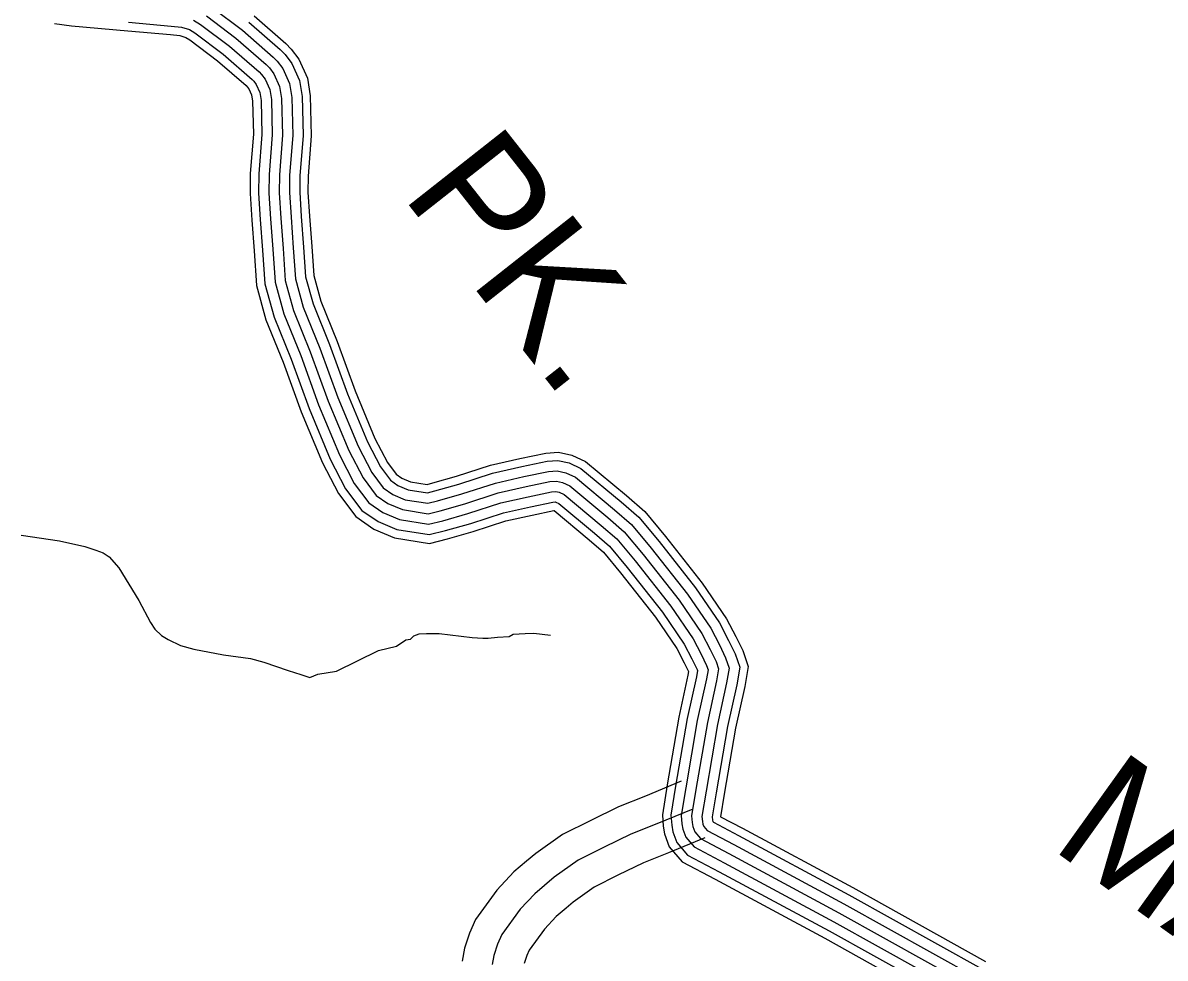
# Model space of a CAD drawing. Extents: x 1551132 to 1791609, y 378168 to 563823.
# Drawn here: x 1655549 to 1658995, y 504791 to 507613 of the extents above; entities that cross this region are included whole.
import ezdxf

# ---------------------------------------------------------------- set-up
doc = ezdxf.new("R2010")
doc.units = 0
for name, color, linetype in [('DESIGN - ROW - Right-of-Way and Easement Labels', 7, 'Continuous'), ('DESIGN - TRANSPORTATION - Text', 7, 'Continuous'), ('SURVEY - PROPERTY - Owners', 7, 'Continuous'), ('SURVEY - TRANSPORTATION - Roads', 7, 'Continuous')]:
    doc.layers.add(name, color=color, linetype=linetype)

msp = doc.modelspace()

# ---------------------------------------------------------------- linework, layer by layer
at = {"layer": 'DESIGN - TRANSPORTATION - Text'}
msp.add_lwpolyline([(1655544.23, 506067.657), (1655659.878, 506049.89), (1655735.568, 506032.732), (1655769.392, 506022.215), (1655791.25, 506013.873), (1655809.049, 506001.589), (1655838.54, 505969.113), (1655899.005, 505870.111), (1655933.971, 505803.517), (1655947.662, 505783.292), (1655967.37, 505764.975), (1655987.17, 505752.666), (1656024.861, 505734.082), (1656064.676, 505723.465), (1656154.358, 505706.098), (1656236.131, 505694.848), (1656275.938, 505684.231), (1656349.511, 505659.097), (1656387.294, 505646.514), (1656415.151, 505638.088), (1656439.276, 505647.73), (1656495.383, 505656.889), (1656622.23, 505719.024), (1656676.395, 505732.216), (1656704.67, 505751.808), (1656718.694, 505753.6), (1656728.836, 505763.459), (1656744.91, 505769.217), (1656766.918, 505770.884), (1656804.884, 505770.309), (1656904.64, 505758.792), (1656936.581, 505756.308), (1656952.572, 505756.067), (1656980.605, 505759.642), (1657016.604, 505761.1), (1657028.712, 505768.926), (1657064.711, 505770.384), (1657090.719, 505771.984), (1657140.584, 505765.225)], dxfattribs=at)
at = {"layer": 'SURVEY - PROPERTY - Owners'}
for points in [[(1657535.35, 505324.848), (1657427.177, 505280.096), (1657346.304, 505247.862), (1657262.489, 505206.986), (1657177.541, 505164.485), (1657096.235, 505106.967), (1657068.636, 505083.633), (1657030.678, 505051.549), (1656979.446, 504996.664), (1656914.989, 504908.12), (1656896.706, 504866.477), (1656881.34, 504821.568), (1656874.382, 504782.117)], [(1657570.024, 505241.029), (1657461.31, 505196.053), (1657383.028, 505164.852), (1657302.663, 505125.659), (1657224.299, 505086.45), (1657151.809, 505035.165), (1657093.327, 504985.73), (1657049.519, 504938.804), (1656994.096, 504862.669), (1656981.296, 504833.51), (1656969.446, 504798.867), (1656964.721, 504772.091)], [(1657606.065, 505153.893), (1657496.784, 505108.684), (1657421.202, 505078.558), (1657344.421, 505041.115), (1657272.897, 505005.331), (1657209.574, 504960.53), (1657188.058, 504942.338), (1657158.45, 504917.312), (1657122.368, 504878.661), (1657076.327, 504815.426), (1657069.227, 504799.242), (1657061.027, 504775.275)]]:
    msp.add_lwpolyline(points, dxfattribs=at)
at = {"layer": 'SURVEY - TRANSPORTATION - Roads'}
for points in [[(1656102.81, 507633.465), (1656191.974, 507566.255), (1656282.98, 507487.011), (1656292.855, 507476.878), (1656306.622, 507458.685), (1656323.671, 507420.609), (1656329.696, 507384.3), (1656332.321, 507274.139), (1656322.813, 507154.128), (1656322.138, 507100.068), (1656327.187, 507023.916), (1656334.037, 506931.722), (1656340.829, 506835.528), (1656365.703, 506745.109), (1656416.143, 506620.322), (1656470.275, 506471.468), (1656532.416, 506322.506), (1656575.381, 506239.871), (1656614.722, 506187.311), (1656650.421, 506162.827), (1656694.187, 506144.252), (1656771.985, 506131.976), (1656808.142, 506140.81), (1656882.407, 506161.894), (1656982.813, 506194.661), (1657067.053, 506213.62), (1657139.243, 506228.721), (1657159.067, 506230.329), (1657177.209, 506226.237), (1657199.083, 506215.954), (1657313.889, 506120.393), (1657363.354, 506077.717), (1657420.495, 506008.915), (1657528.775, 505871.378), (1657597.507, 505770.393), (1657622.906, 505722.016), (1657640.447, 505685.757), (1657648.172, 505663.631), (1657641.722, 505627.672), (1657614.148, 505501.877), (1657579.624, 505300.08), (1657566.624, 505220.145), (1657568.374, 505200.103), (1657570.224, 505188.069), (1657576.024, 505171.977), (1657593.773, 505151.727), (1657679.205, 505106.592), (1658010.972, 504928.188), (1658412.179, 504704.857)], [(1656102.81, 507633.465), (1656191.974, 507566.255), (1656282.98, 507487.011), (1656292.855, 507476.878), (1656306.622, 507458.685), (1656323.671, 507420.609), (1656329.696, 507384.3), (1656332.321, 507274.139), (1656322.813, 507154.128), (1656322.138, 507100.068), (1656327.187, 507023.916), (1656334.037, 506931.722), (1656340.829, 506835.528), (1656365.703, 506745.109), (1656416.143, 506620.322), (1656470.275, 506471.468), (1656532.416, 506322.506), (1656575.381, 506239.871), (1656614.722, 506187.311), (1656650.421, 506162.827), (1656694.187, 506144.252), (1656771.985, 506131.976), (1656808.142, 506140.81), (1656882.407, 506161.894), (1656982.813, 506194.661), (1657067.053, 506213.62), (1657139.243, 506228.721), (1657159.067, 506230.329), (1657177.209, 506226.237), (1657199.083, 506215.954), (1657313.889, 506120.393), (1657363.354, 506077.717), (1657420.495, 506008.915), (1657528.775, 505871.378), (1657597.507, 505770.393), (1657622.906, 505722.016), (1657640.447, 505685.757), (1657648.172, 505663.631), (1657641.722, 505627.672), (1657614.148, 505501.877), (1657579.624, 505300.08), (1657566.624, 505220.145), (1657568.374, 505200.103), (1657570.224, 505188.069), (1657576.024, 505171.977), (1657593.773, 505151.727), (1657679.205, 505106.592), (1658010.972, 504928.188), (1658412.179, 504704.857)], [(1656120.468, 507658.982), (1656211.507, 507590.355), (1656304.297, 507509.553), (1656316.405, 507497.128), (1656333.471, 507474.578), (1656353.595, 507429.626), (1656360.637, 507387.225), (1656363.353, 507273.281), (1656353.795, 507152.711), (1656353.154, 507100.901), (1656358.112, 507026.091), (1656364.953, 506933.964), (1656371.536, 506840.786), (1656395.119, 506755.059), (1656445.093, 506631.431), (1656499.158, 506482.744), (1656560.523, 506335.648), (1656601.714, 506256.421), (1656636.471, 506209.987), (1656665.396, 506190.153), (1656702.787, 506174.277), (1656770.668, 506163.569), (1656800.226, 506170.786), (1656873.366, 506191.553), (1656974.58, 506224.587), (1657060.478, 506243.913), (1657134.801, 506259.463), (1657161.276, 506261.613), (1657187.333, 506255.73), (1657215.866, 506242.321), (1657333.93, 506144.044), (1657385.554, 506099.509), (1657444.602, 506028.407), (1657553.8, 505889.712), (1657624.131, 505786.368), (1657650.589, 505735.975), (1657669.13, 505697.657), (1657680.122, 505666.165), (1657672.13, 505621.614), (1657644.581, 505495.944), (1657610.198, 505294.98), (1657597.84, 505218.987), (1657599.165, 505203.811), (1657600.407, 505195.753), (1657603.198, 505188.002), (1657613.315, 505176.461), (1657693.788, 505133.951), (1658025.855, 504955.388), (1658426.995, 504732.091)], [(1656246.615, 507633.665), (1656342.604, 507550.079), (1656358.737, 507533.521), (1656381.728, 507503.137), (1656407.386, 507445.843), (1656416.244, 507392.475), (1656419.119, 507271.739), (1656409.486, 507150.161), (1656408.886, 507102.401), (1656413.685, 507029.999), (1656420.527, 506937.989), (1656426.718, 506850.228), (1656447.976, 506772.951), (1656497.117, 506651.398), (1656551.082, 506503.003), (1656611.039, 506359.266), (1656649.046, 506286.164), (1656675.571, 506250.738), (1656692.295, 506239.262), (1656718.245, 506228.246), (1656768.31, 506220.345), (1656786.001, 506224.67), (1656857.108, 506244.854), (1656959.789, 506278.372), (1657048.653, 506298.364), (1657126.81, 506314.715), (1657165.242, 506317.831), (1657205.525, 506308.748), (1657246.024, 506289.706), (1657369.954, 506186.553), (1657425.453, 506138.669), (1657487.926, 506063.45), (1657598.765, 505922.663), (1657671.98, 505815.094), (1657700.346, 505761.067), (1657720.671, 505719.041), (1657737.545, 505670.723), (1657726.779, 505610.73), (1657699.279, 505485.269), (1657665.155, 505285.805), (1657654.114, 505217.92), (1657719.995, 505183.119), (1658052.596, 505004.265), (1658453.628, 504781.034)], [(1655644.396, 507610.356), (1655695.919, 507603.339), (1655865.74, 507589.03), (1655994.112, 507577.505), (1656022.737, 507574.105), (1656040.736, 507568.955), (1656052.853, 507561.271), (1656136.709, 507498.07), (1656222.673, 507423.218), (1656226.215, 507419.576), (1656230.648, 507413.718), (1656238.99, 507395.084), (1656242.156, 507376.033), (1656244.523, 507276.564), (1656235.14, 507158.144), (1656234.39, 507097.709), (1656239.69, 507017.766), (1656246.556, 506925.38), (1656253.947, 506820.661), (1656282.48, 506716.941), (1656334.237, 506588.888), (1656388.536, 506439.576), (1656452.884, 506285.322), (1656500.866, 506193.045), (1656553.173, 506123.159), (1656608.064, 506085.517), (1656669.854, 506059.283), (1656775.701, 506042.582), (1656830.533, 506055.983), (1656907.998, 506077.975), (1657006.096, 506109.993), (1657085.661, 506127.893), (1657151.101, 506141.585), (1657151.601, 506141.344), (1657257.182, 506053.466), (1657300.539, 506016.065), (1657352.288, 505953.755), (1657457.977, 505819.502), (1657522.175, 505725.175), (1657544.575, 505682.515), (1657557.608, 505655.565), (1657555.683, 505644.814), (1657528.033, 505518.678), (1657493.101, 505314.514), (1657478.293, 505223.42), (1657481.243, 505189.611), (1657484.818, 505166.327), (1657499.126, 505126.626), (1657538.483, 505081.733), (1657637.947, 505029.182), (1657968.873, 504851.236), (1658370.255, 504627.805)], [(1655867.974, 507614.648), (1655996.779, 507603.081), (1656027.82, 507599.397), (1656051.378, 507592.655), (1656067.502, 507582.438), (1656152.909, 507518.062), (1656240.348, 507441.918), (1656245.756, 507436.376), (1656252.923, 507426.901), (1656263.814, 507402.567), (1656267.822, 507378.458), (1656270.264, 507275.856), (1656260.847, 507156.969), (1656260.114, 507098.401), (1656265.339, 507019.566), (1656272.197, 506927.238), (1656279.422, 506825.019), (1656306.879, 506725.2), (1656358.253, 506598.105), (1656412.502, 506448.926), (1656476.2, 506296.222), (1656522.707, 506206.77), (1656571.223, 506141.968), (1656620.48, 506108.184), (1656676.987, 506084.2), (1656774.61, 506068.791), (1656823.967, 506080.85), (1656900.498, 506102.576), (1656999.271, 506134.81), (1657080.203, 506153.027), (1657148.134, 506167.236), (1657154.651, 506167.769), (1657156.959, 506167.244), (1657165.526, 506163.219), (1657273.806, 506073.092), (1657318.955, 506034.141), (1657372.279, 505969.923), (1657478.735, 505834.711), (1657544.258, 505738.433), (1657567.541, 505694.099), (1657583.09, 505661.956), (1657584.274, 505658.556), (1657580.907, 505639.789), (1657553.283, 505513.753), (1657518.467, 505310.289), (1657504.184, 505222.462), (1657506.784, 505192.686), (1657509.859, 505172.702), (1657521.675, 505139.926), (1657554.691, 505102.25), (1657650.047, 505051.874), (1657981.214, 504873.795), (1658382.546, 504650.397)], [(1656064.194, 507621.231), (1656085.152, 507607.947), (1656172.441, 507542.154), (1656261.664, 507464.469), (1656269.306, 507456.627), (1656279.772, 507442.793), (1656293.747, 507411.593), (1656298.755, 507381.375), (1656301.288, 507274.997), (1656291.83, 507155.544), (1656291.122, 507099.234), (1656296.263, 507021.741), (1656303.121, 506929.48), (1656310.121, 506830.269), (1656336.287, 506735.158), (1656387.194, 506609.214), (1656441.393, 506460.193), (1656504.308, 506309.364), (1656549.048, 506223.32), (1656592.972, 506164.635), (1656635.446, 506135.501), (1656685.587, 506114.226), (1656773.301, 506100.384), (1656816.059, 506110.834), (1656891.449, 506132.235), (1656991.046, 506164.736), (1657073.628, 506183.328), (1657143.684, 506197.978), (1657156.859, 506199.045), (1657167.084, 506196.745), (1657182.3, 506189.586), (1657293.848, 506096.742), (1657341.155, 506055.925), (1657396.387, 505989.423), (1657503.751, 505853.045), (1657570.882, 505754.417), (1657595.224, 505708.058), (1657611.765, 505673.857), (1657616.223, 505661.098), (1657611.315, 505633.731), (1657583.715, 505507.811), (1657549.049, 505305.18), (1657535.408, 505221.303), (1657537.583, 505196.394), (1657540.041, 505180.386), (1657548.849, 505155.952), (1657574.232, 505126.993), (1657664.622, 505079.233), (1657996.089, 504900.987), (1658397.362, 504677.623)], [(1656231.04, 507614.448), (1656325.613, 507532.104), (1656339.954, 507517.379), (1656360.32, 507490.47), (1656383.528, 507438.652), (1656391.569, 507390.142), (1656394.378, 507272.422), (1656384.778, 507151.286), (1656384.161, 507101.735), (1656389.036, 507028.266), (1656395.877, 506936.205), (1656402.236, 506846.036), (1656424.527, 506765.018), (1656474.034, 506642.539), (1656528.049, 506494.011), (1656588.631, 506348.79), (1656628.055, 506272.972), (1656658.221, 506232.654), (1656680.362, 506217.47), (1656711.386, 506204.303), (1656769.36, 506195.161), (1656792.318, 506200.77), (1656864.316, 506221.212), (1656966.355, 506254.513), (1657053.903, 506274.214), (1657130.351, 506290.206), (1657163.484, 506292.889), (1657197.458, 506285.231), (1657232.641, 506268.689), (1657353.971, 506167.694), (1657407.753, 506121.293), (1657468.71, 506047.908), (1657578.816, 505908.046), (1657650.756, 505802.352), (1657678.272, 505749.934), (1657697.804, 505709.558), (1657712.071, 505668.707), (1657702.538, 505615.555), (1657675.013, 505490.002), (1657640.781, 505289.872), (1657629.064, 505217.828), (1657629.964, 505207.52), (1657630.522, 505203.861), (1657632.856, 505201.203), (1657708.362, 505161.31), (1658040.729, 504982.581), (1658441.811, 504759.317)]]:
    msp.add_lwpolyline(points, dxfattribs=at)

# ---------------------------------------------------------------- texts
at = {"layer": 'DESIGN - ROW - Right-of-Way and Easement Labels'}
for s, height, rotation, p in [('PK.', 370.0024, 308.212717, (1656688.412, 507094.36)), ('MAHON', 369.9973, 324.370186, (1658643.457, 505126.801))]:
    msp.add_text(s, height=height, rotation=rotation, dxfattribs=at).set_placement(p)

doc.saveas('drawing.dxf')
